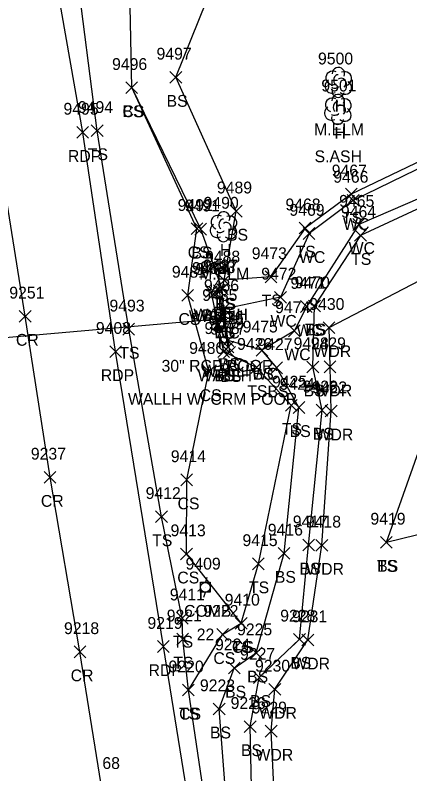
# Model space of a CAD drawing. Extents: x 1439173 to 1457902, y 641926 to 659889.
# Drawn here: x 1448265.5 to 1448332.4, y 646434.5 to 646563.1 of the extents above; entities that cross this region are included whole.
import ezdxf

# ---------------------------------------------------------------- set-up
doc = ezdxf.new("R2010")
doc.units = 0
for name, color, linetype in [('C_I', 7, 'Continuous'), ('D_A', 7, 'Continuous'), ('D_C', 7, 'Continuous'), ('D_I', 7, 'Continuous'), ('D_TIC', 7, 'Continuous'), ('DCP', 7, 'Continuous'), ('DHW', 7, 'Continuous'), ('L_A', 7, 'Continuous'), ('L_C', 7, 'Continuous'), ('L_I', 7, 'Continuous'), ('L_TIC', 7, 'Continuous'), ('LAWA', 7, 'Continuous'), ('LAWE', 7, 'Continuous'), ('LELB', 7, 'Continuous'), ('LTD', 7, 'Continuous'), ('P_A', 7, 'Continuous'), ('P_I', 7, 'Continuous'), ('P_TIC', 7, 'Continuous'), ('PET', 7, 'Continuous'), ('PRC', 7, 'Continuous'), ('U_A', 7, 'Continuous'), ('U_C', 7, 'Continuous'), ('U_I', 7, 'Continuous'), ('UP', 7, 'Continuous')]:
    doc.layers.add(name, color=color, linetype=linetype)

msp = doc.modelspace()

# ---------------------------------------------------------------- linework, layer by layer
at = {"layer": 'D_TIC'}
for points in [[(1448298.35, 646515.06), (1448300.35, 646517.06)], [(1448300.35, 646515.06), (1448298.35, 646517.06)], [(1448299.12, 646515.36), (1448301.12, 646517.36)], [(1448301.12, 646515.36), (1448299.12, 646517.36)], [(1448299.46, 646510.65), (1448301.46, 646512.65)], [(1448301.46, 646510.65), (1448299.46, 646512.65)], [(1448300.57, 646505.83), (1448302.57, 646507.83)], [(1448302.57, 646505.83), (1448300.57, 646507.83)], [(1448299.84, 646505.04), (1448301.84, 646507.04)], [(1448301.84, 646505.04), (1448299.84, 646507.04)]]:
    msp.add_lwpolyline(points, dxfattribs=at)
at = {"layer": 'DCP'}
msp.add_lwpolyline([(1448229.69, 646505.43), (1448300.46, 646511.65)], dxfattribs=at)
at = {"layer": 'DHW'}
msp.add_lwpolyline([(1448300.84, 646506.04), (1448301.57, 646506.83), (1448300.12, 646516.36), (1448299.35, 646516.06)], dxfattribs=at)
at = {"layer": 'L_TIC'}
for points in [[(1448291.72, 646551.56), (1448293.72, 646553.56)], [(1448293.72, 646551.56), (1448291.72, 646553.56)], [(1448284.25, 646549.8), (1448286.25, 646551.8)], [(1448286.25, 646549.8), (1448284.25, 646551.8)], [(1448284.25, 646549.8), (1448286.25, 646551.8)], [(1448286.25, 646549.8), (1448284.25, 646551.8)], [(1448278.41, 646542.51), (1448280.41, 646544.51)], [(1448280.41, 646542.51), (1448278.41, 646544.51)], [(1448321.45, 646531.75), (1448323.45, 646533.75)], [(1448323.45, 646531.75), (1448321.45, 646533.75)], [(1448321.76, 646530.69), (1448323.76, 646532.69)], [(1448323.76, 646530.69), (1448321.76, 646532.69)], [(1448301.96, 646528.87), (1448303.96, 646530.87)], [(1448303.96, 646528.87), (1448301.96, 646530.87)], [(1448322.71, 646526.61), (1448324.71, 646528.61)], [(1448324.71, 646526.61), (1448322.71, 646528.61)], [(1448295.3, 646525.9), (1448297.3, 646527.9)], [(1448297.3, 646525.9), (1448295.3, 646527.9)], [(1448295.94, 646525.82), (1448297.94, 646527.82)], [(1448297.94, 646525.82), (1448295.94, 646527.82)], [(1448313.61, 646526), (1448315.61, 646528)], [(1448315.61, 646526), (1448313.61, 646528)], [(1448314.29, 646525.08), (1448316.29, 646527.08)], [(1448316.29, 646525.08), (1448314.29, 646527.08)], [(1448323.01, 646524.76), (1448325.01, 646526.76)], [(1448325.01, 646524.76), (1448323.01, 646526.76)], [(1448307.85, 646517.73), (1448309.85, 646519.73)], [(1448309.85, 646517.73), (1448307.85, 646519.73)], [(1448299.94, 646517.15), (1448301.94, 646519.15)], [(1448301.94, 646517.15), (1448299.94, 646519.15)], [(1448299.94, 646517.15), (1448301.94, 646519.15)], [(1448301.94, 646517.15), (1448299.94, 646519.15)], [(1448297.73, 646515.23), (1448299.73, 646517.23)], [(1448299.73, 646515.23), (1448297.73, 646517.23)], [(1448299.58, 646515.66), (1448301.58, 646517.66)], [(1448301.58, 646515.66), (1448299.58, 646517.66)], [(1448299.58, 646515.66), (1448301.58, 646517.66)], [(1448301.58, 646515.66), (1448299.58, 646517.66)], [(1448293.75, 646514.59), (1448295.75, 646516.59)], [(1448295.75, 646514.59), (1448293.75, 646516.59)], [(1448309.46, 646514.27), (1448311.46, 646516.27)], [(1448311.46, 646514.27), (1448309.46, 646516.27)], [(1448299.81, 646512.28), (1448301.81, 646514.28)], [(1448301.81, 646512.28), (1448299.81, 646514.28)], [(1448299.81, 646512.28), (1448301.81, 646514.28)], [(1448301.81, 646512.28), (1448299.81, 646514.28)], [(1448299.81, 646512.28), (1448301.81, 646514.28)], [(1448301.81, 646512.28), (1448299.81, 646514.28)], [(1448313.84, 646512.7), (1448315.84, 646514.7)], [(1448315.84, 646512.7), (1448313.84, 646514.7)], [(1448315.22, 646512.79), (1448317.22, 646514.79)], [(1448317.22, 646512.79), (1448315.22, 646514.79)], [(1448315.22, 646512.79), (1448317.22, 646514.79)], [(1448317.22, 646512.79), (1448315.22, 646514.79)], [(1448283.75, 646508.86), (1448285.75, 646510.86)], [(1448285.75, 646508.86), (1448283.75, 646510.86)], [(1448311.81, 646508.58), (1448313.81, 646510.58)], [(1448313.81, 646508.58), (1448311.81, 646510.58)], [(1448317.69, 646509.13), (1448319.69, 646511.13)], [(1448319.69, 646509.13), (1448317.69, 646511.13)], [(1448300.58, 646506.94), (1448302.58, 646508.94)], [(1448302.58, 646506.94), (1448300.58, 646508.94)], [(1448300.58, 646506.94), (1448302.58, 646508.94)], [(1448302.58, 646506.94), (1448300.58, 646508.94)], [(1448299.84, 646505.04), (1448301.84, 646507.04)], [(1448301.84, 646505.04), (1448299.84, 646507.04)], [(1448299.84, 646505.04), (1448301.84, 646507.04)], [(1448301.84, 646505.04), (1448299.84, 646507.04)], [(1448300.83, 646504.93), (1448302.83, 646506.93)], [(1448302.83, 646504.93), (1448300.83, 646506.93)], [(1448306.31, 646505.3), (1448308.31, 646507.3)], [(1448308.31, 646505.3), (1448306.31, 646507.3)], [(1448306.31, 646505.3), (1448308.31, 646507.3)], [(1448308.31, 646505.3), (1448306.31, 646507.3)], [(1448305.42, 646502.36), (1448307.42, 646504.36)], [(1448307.42, 646502.36), (1448305.42, 646504.36)], [(1448308.82, 646502.31), (1448310.82, 646504.31)], [(1448310.82, 646502.31), (1448308.82, 646504.31)], [(1448314.94, 646502.46), (1448316.94, 646504.46)], [(1448316.94, 646502.46), (1448314.94, 646504.46)], [(1448317.86, 646502.47), (1448319.86, 646504.47)], [(1448319.86, 646502.47), (1448317.86, 646504.47)], [(1448297.34, 646501.67), (1448299.34, 646503.67)], [(1448299.34, 646501.67), (1448297.34, 646503.67)], [(1448311.28, 646495.96), (1448313.28, 646497.96)], [(1448313.28, 646495.96), (1448311.28, 646497.96)], [(1448312.58, 646495.58), (1448314.58, 646497.58)], [(1448314.58, 646495.58), (1448312.58, 646497.58)], [(1448316.49, 646495.14), (1448318.49, 646497.14)], [(1448318.49, 646495.14), (1448316.49, 646497.14)], [(1448318.04, 646495), (1448320.04, 646497)], [(1448320.04, 646495), (1448318.04, 646497)], [(1448293.58, 646483.32), (1448295.58, 646485.32)], [(1448295.58, 646483.32), (1448293.58, 646485.32)], [(1448289.31, 646477.07), (1448291.31, 646479.07)], [(1448291.31, 646477.07), (1448289.31, 646479.07)], [(1448314.23, 646472.26), (1448316.23, 646474.26)], [(1448316.23, 646472.26), (1448314.23, 646474.26)], [(1448316.45, 646472.23), (1448318.45, 646474.23)], [(1448318.45, 646472.23), (1448316.45, 646474.23)], [(1448327.39, 646472.73), (1448329.39, 646474.73)], [(1448329.39, 646472.73), (1448327.39, 646474.73)], [(1448327.39, 646472.73), (1448329.39, 646474.73)], [(1448329.39, 646472.73), (1448327.39, 646474.73)], [(1448293.54, 646470.76), (1448295.54, 646472.76)], [(1448295.54, 646470.76), (1448293.54, 646472.76)], [(1448310.06, 646470.87), (1448312.06, 646472.87)], [(1448312.06, 646470.87), (1448310.06, 646472.87)], [(1448305.71, 646469.09), (1448307.71, 646471.09)], [(1448307.71, 646469.09), (1448305.71, 646471.09)], [(1448292.83, 646459.88), (1448294.83, 646461.88)], [(1448294.83, 646459.88), (1448292.83, 646461.88)], [(1448302.79, 646459), (1448304.79, 646461)], [(1448304.79, 646459), (1448302.79, 646461)], [(1448302.79, 646459), (1448304.79, 646461)], [(1448304.79, 646459), (1448302.79, 646461)], [(1448299.65, 646457.1), (1448301.65, 646459.1)], [(1448301.65, 646457.1), (1448299.65, 646459.1)], [(1448292.89, 646456.32), (1448294.89, 646458.32)], [(1448294.89, 646456.32), (1448292.89, 646458.32)], [(1448312.67, 646456.3), (1448314.67, 646458.3)], [(1448314.67, 646456.3), (1448312.67, 646458.3)], [(1448314.1, 646456.18), (1448316.1, 646458.18)], [(1448316.1, 646456.18), (1448314.1, 646458.18)], [(1448305.36, 646453.97), (1448307.36, 646455.97)], [(1448307.36, 646453.97), (1448305.36, 646455.97)], [(1448301.63, 646451.42), (1448303.63, 646453.42)], [(1448303.63, 646451.42), (1448301.63, 646453.42)], [(1448305.86, 646449.82), (1448307.86, 646451.82)], [(1448307.86, 646449.82), (1448305.86, 646451.82)], [(1448308.49, 646447.82), (1448310.49, 646449.82)], [(1448310.49, 646447.82), (1448308.49, 646449.82)], [(1448293.85, 646447.68), (1448295.85, 646449.68)], [(1448295.85, 646447.68), (1448293.85, 646449.68)], [(1448293.85, 646447.68), (1448295.85, 646449.68)], [(1448295.85, 646447.68), (1448293.85, 646449.68)], [(1448299.07, 646444.49), (1448301.07, 646446.49)], [(1448301.07, 646444.49), (1448299.07, 646446.49)], [(1448304.32, 646441.49), (1448306.32, 646443.49)], [(1448306.32, 646441.49), (1448304.32, 646443.49)], [(1448307.87, 646440.72), (1448309.87, 646442.72)], [(1448309.87, 646440.72), (1448307.87, 646442.72)]]:
    msp.add_lwpolyline(points, dxfattribs=at)
at = {"layer": 'LAWA'}
msp.add_lwpolyline([(1448467.5, 646341.08), (1448434.41, 646330.66), (1448413.84, 646322.74), (1448376.23, 646314.39), (1448343.48, 646309.48), (1448343.95, 646322.81), (1448334.99, 646336.99), (1448324.73, 646355.13), (1448314.91, 646383.96), (1448310.31, 646412.54), (1448308.87, 646441.72), (1448309.49, 646448.82), (1448315.1, 646457.18), (1448317.45, 646473.23), (1448319.04, 646496), (1448318.86, 646503.47), (1448318.69, 646510.13), (1448336.95, 646519.63), (1448343.73, 646524.8)], dxfattribs=at)
at = {"layer": 'LAWE'}
for points in [[(1448401.41, 646555.8), (1448387.28, 646541.92), (1448380.21, 646539.37), (1448362.58, 646546.86), (1448355.13, 646549.6), (1448346.18, 646543.08), (1448322.76, 646531.69), (1448315.29, 646526.08), (1448310.46, 646515.27), (1448300.81, 646513.28)], [(1448402.11, 646553.57), (1448389.91, 646538.67), (1448379.03, 646533.17), (1448362.28, 646540.12), (1448356.15, 646544.61), (1448344.79, 646536.72), (1448323.71, 646527.61), (1448314.84, 646513.7), (1448312.81, 646509.58), (1448307.31, 646506.3), (1448301.58, 646507.94), (1448300.81, 646513.28)]]:
    msp.add_lwpolyline(points, dxfattribs=at)
at = {"layer": 'LELB'}
for points in [[(1448318.74, 646292.21), (1448316.52, 646298.57), (1448314.96, 646309.84), (1448311.96, 646334.67), (1448308.77, 646355.56), (1448304.36, 646383.09), (1448300.44, 646410.91), (1448294.85, 646448.68), (1448293.89, 646457.32), (1448293.83, 646460.88), (1448290.31, 646478.07), (1448284.75, 646509.86), (1448279.41, 646543.51), (1448274.67, 646580.58), (1448274.88, 646608.07), (1448272.28, 646641.3), (1448269.27, 646674.15), (1448268, 646713.45), (1448261.58, 646754.31)], [(1448301.58, 646507.94), (1448301.83, 646505.93), (1448300.84, 646506.04), (1448298.73, 646516.23), (1448300.58, 646516.66), (1448296.94, 646526.82), (1448285.25, 646550.8), (1448284.84, 646572.85), (1448274.67, 646580.58), (1448269.38, 646609.39), (1448264.85, 646639.41), (1448260.53, 646672.32), (1448256.24, 646713.95), (1448251.02, 646752.32)], [(1448300.81, 646513.28), (1448300.58, 646516.66), (1448300.94, 646518.15), (1448302.96, 646529.87), (1448292.72, 646552.56), (1448299.21, 646568.72), (1448319.58, 646573.85), (1448345.75, 646580.34), (1448377.77, 646578.44)], [(1448400.05, 646557.83), (1448386.01, 646543.18), (1448380.01, 646540.57), (1448363.73, 646548.39), (1448354.9, 646551.23), (1448345.39, 646543.77), (1448322.45, 646532.75), (1448314.61, 646527), (1448308.85, 646518.73), (1448300.94, 646518.15)], [(1448403.53, 646551.48), (1448390.84, 646538.1), (1448379.29, 646531.64), (1448361.72, 646539.6), (1448356.73, 646542.55), (1448344.54, 646535.31), (1448324.01, 646525.76), (1448316.22, 646513.79)], [(1448294.85, 646448.68), (1448300.65, 646458.1), (1448303.79, 646460), (1448294.54, 646471.76), (1448294.58, 646484.32), (1448298.34, 646502.67), (1448294.75, 646515.59), (1448296.3, 646526.9), (1448285.25, 646550.8)], [(1448317.81, 646305.66), (1448321.76, 646291.95), (1448324.58, 646292.29), (1448329.15, 646299.85), (1448338.77, 646313.23), (1448330.69, 646334.86), (1448314.88, 646355.25), (1448309.54, 646382.98), (1448305.99, 646411.86), (1448305.32, 646442.49), (1448306.86, 646450.82), (1448313.67, 646457.3), (1448315.23, 646473.26), (1448317.49, 646496.14), (1448315.94, 646503.46), (1448316.22, 646513.79)], [(1448328.39, 646473.73), (1448335.78, 646494.49), (1448362.69, 646508.86), (1448383.14, 646509.52), (1448406.35, 646513.66)], [(1448317.81, 646305.66), (1448315.53, 646334.17), (1448311.43, 646355.53), (1448305.93, 646382.9), (1448302.7, 646411.06), (1448300.07, 646445.49), (1448302.63, 646452.42), (1448306.36, 646454.97), (1448311.06, 646471.87), (1448313.58, 646496.58), (1448309.82, 646503.31), (1448307.31, 646506.3)], [(1448303.79, 646460), (1448306.71, 646470.09), (1448312.28, 646496.96), (1448306.42, 646503.36), (1448300.84, 646506.04)], [(1448328.39, 646473.73), (1448353.81, 646479.97), (1448366.52, 646483.66), (1448394.24, 646491.52), (1448416.57, 646493.31)]]:
    msp.add_lwpolyline(points, dxfattribs=at)
at = {"layer": 'LTD'}
for p, q in [((1448320.23, 646551.74), (1448320.23, 646551.74)), ((1448320.23, 646551.74), (1448320.23, 646551.74)), ((1448320.15, 646547.16), (1448320.15, 646547.16)), ((1448320.15, 646547.16), (1448320.15, 646547.16)), ((1448300.78, 646527.28), (1448300.78, 646527.28)), ((1448300.78, 646527.28), (1448300.78, 646527.28))]:
    msp.add_line(p, q, dxfattribs=at)
for centre in [(1448320.28, 646553.17), (1448320.2, 646548.6), (1448300.83, 646528.71)]:
    msp.add_arc(centre, 1.05, 335.5272, 180.9563, dxfattribs=at)
for centre, major_axis, ratio, start_param, end_param in [((1448319.44, 646552.41), (1.21, -0.51), 0.895232, 1.570796, 4.712389), ((1448320.02, 646552.2), (-0.208, -0.792), 0.645439, 3.141593, 6.283185), ((1448321.27, 646552.32), (-1.14, -0.48), 0.949671, 1.570796, 4.712389), ((1448319.15, 646551.03), (0.58, -1.04), 0.959034, 3.141593, 6.283185), ((1448320.73, 646551.57), (-0.5, 0.667), 0.989748, 3.141593, 6.283185), ((1448321.23, 646550.91), (-1.09, 0.79), 0.841452, 1.570796, 4.712389), ((1448320.23, 646550.24), (0.26, 1.06), 0.942809, 1.570796, 4.712389), ((1448319.77, 646550.99), (-0.625, -0.083), 0.423636, 0, 3.141593), ((1448319.36, 646547.83), (1.21, -0.51), 0.895232, 1.570796, 4.712389), ((1448321.2, 646547.75), (-1.14, -0.48), 0.949671, 1.570796, 4.712389), ((1448319.95, 646547.62), (-0.208, -0.792), 0.645439, 3.141593, 6.283185), ((1448320.65, 646547), (-0.5, 0.667), 0.989748, 3.141593, 6.283185), ((1448319.07, 646546.46), (0.58, -1.04), 0.959034, 3.141593, 6.283185), ((1448319.7, 646546.41), (-0.625, -0.083), 0.423636, 0, 3.141593), ((1448321.15, 646546.33), (-1.09, 0.79), 0.841452, 1.570796, 4.712389), ((1448320.15, 646545.66), (0.26, 1.06), 0.942809, 1.570796, 4.712389), ((1448299.99, 646527.95), (1.21, -0.51), 0.895232, 1.570796, 4.712389), ((1448300.57, 646527.74), (-0.208, -0.792), 0.645439, 3.141593, 6.283185), ((1448301.82, 646527.86), (-1.14, -0.48), 0.949671, 1.570796, 4.712389), ((1448299.7, 646526.57), (0.58, -1.04), 0.959034, 3.141593, 6.283185), ((1448301.28, 646527.11), (-0.5, 0.667), 0.989748, 3.141593, 6.283185), ((1448301.78, 646526.45), (-1.09, 0.79), 0.841452, 1.570796, 4.712389), ((1448300.78, 646525.78), (0.26, 1.06), 0.942809, 1.570796, 4.712389), ((1448300.32, 646526.53), (-0.625, -0.083), 0.423636, 0, 3.141593)]:
    msp.add_ellipse(centre, major_axis=major_axis, ratio=ratio, start_param=start_param, end_param=end_param, dxfattribs=at)
at = {"layer": 'P_TIC'}
for points in [[(1448275.96, 646542.22), (1448277.96, 646544.22)], [(1448277.96, 646542.22), (1448275.96, 646544.22)], [(1448266.22, 646511.05), (1448268.22, 646513.05)], [(1448268.22, 646511.05), (1448266.22, 646513.05)], [(1448281.53, 646505.06), (1448283.53, 646507.06)], [(1448283.53, 646505.06), (1448281.53, 646507.06)], [(1448270.43, 646483.75), (1448272.43, 646485.75)], [(1448272.43, 646483.75), (1448270.43, 646485.75)], [(1448289.62, 646455.06), (1448291.62, 646457.06)], [(1448291.62, 646455.06), (1448289.62, 646457.06)], [(1448275.49, 646454.17), (1448277.49, 646456.17)], [(1448277.49, 646454.17), (1448275.49, 646456.17)]]:
    msp.add_lwpolyline(points, dxfattribs=at)
at = {"layer": 'PET'}
msp.add_lwpolyline([(1448325.91, 646221.48), (1448321.58, 646252.87), (1448316.05, 646291.44), (1448312.8, 646312.08), (1448306.92, 646353.87), (1448302.16, 646382.92), (1448297.91, 646410.84), (1448290.62, 646456.06), (1448282.53, 646506.06), (1448276.96, 646543.22), (1448270.54, 646579.93)], dxfattribs=at)
at = {"layer": 'PRC'}
msp.add_lwpolyline([(1448345.39, 645887.63), (1448340.89, 645937.21), (1448337.6, 645971.85), (1448332.94, 646019.26), (1448328.46, 646064), (1448324.3, 646103.05), (1448320.37, 646140.53), (1448315.34, 646186.21), (1448314.1, 646195.77), (1448308.6, 646240.95), (1448301.99, 646288.45), (1448298.89, 646310.52), (1448292.09, 646353.02), (1448288.02, 646380.98), (1448283.91, 646408.77), (1448276.49, 646455.17), (1448271.43, 646484.75), (1448267.22, 646512.05), (1448260.65, 646552.87), (1448253.95, 646593.27)], dxfattribs=at)
at = {"layer": 'UP'}
for p, q in [((1448297.98, 646467.78), (1448297.73, 646466.95)), ((1448296.9, 646465.28), (1448296.9, 646466.95)), ((1448296.9, 646466.95), (1448298.56, 646466.95)), ((1448298.56, 646466.95), (1448298.56, 646465.28)), ((1448298.56, 646465.28), (1448296.9, 646465.28)), ((1448297.48, 646464.45), (1448297.73, 646465.28)), ((1448297.73, 646466.11), (1448297.73, 646466.11))]:
    msp.add_line(p, q, dxfattribs=at)
msp.add_circle((1448297.73, 646466.11), 0.833, dxfattribs=at)

# ---------------------------------------------------------------- texts
at = {"layer": 'C_I'}
msp.add_text('68', height=2, dxfattribs=at).set_placement((1448280.29, 646435.31))
at = {"layer": 'D_A'}
for s, p in [('WALLH', (1448294.94, 646511.06)), ('WALLH', (1448295.71, 646511.36)), ('P', (1448299.84, 646506.65)), ('WALLH', (1448297.16, 646501.83)), ('WALLH', (1448296.43, 646501.04))]:
    msp.add_text(s, height=2, dxfattribs=at).set_placement(p)
at = {"layer": 'D_C'}
for s, p in [('30" RCP POOR', (1448290.31, 646502.65)), ('WALLH W/ CRM POOR', (1448284.62, 646497.04))]:
    msp.add_text(s, height=2, dxfattribs=at).set_placement(p)
at = {"layer": 'D_I'}
for s, p in [('9484', (1448296.09, 646519.06)), ('9483', (1448296.86, 646519.36)), ('9485', (1448297.2, 646514.65)), ('9479', (1448298.3, 646509.83)), ('9478', (1448297.58, 646509.04))]:
    msp.add_text(s, height=2, dxfattribs=at).set_placement(p)
at = {"layer": 'L_A'}
for s, p in [('BS', (1448291.16, 646547.56)), ('CS', (1448283.69, 646545.8)), ('BS', (1448283.69, 646545.8)), ('H', (1448319.66, 646546.74)), ('H', (1448319.59, 646542.16)), ('TS', (1448277.82, 646538.51)), ('TS', (1448320.86, 646527.75)), ('WC', (1448321.07, 646526.69)), ('BS', (1448301.4, 646524.87)), ('WC', (1448322.01, 646522.61)), ('CS', (1448294.74, 646521.9)), ('BS', (1448295.38, 646521.82)), ('H', (1448300.21, 646522.28)), ('TS', (1448313.02, 646522)), ('WC', (1448313.6, 646521.08)), ('TS', (1448322.42, 646520.76)), ('TS', (1448307.26, 646513.73)), ('TS', (1448299.35, 646513.15)), ('BS', (1448299.38, 646513.15)), ('BS', (1448297.17, 646511.23)), ('BS', (1448299.03, 646511.66)), ('BS', (1448299.03, 646511.66)), ('CS', (1448293.19, 646510.59)), ('WC', (1448308.76, 646510.27)), ('WC', (1448299.12, 646508.28)), ('WC', (1448299.12, 646508.28)), ('BS', (1448299.25, 646508.28)), ('WC', (1448313.15, 646508.7)), ('TS', (1448314.63, 646508.79)), ('BS', (1448314.66, 646508.79)), ('TS', (1448283.16, 646504.86)), ('WC', (1448311.11, 646504.58)), ('WDR', (1448316.05, 646505.13)), ('WC', (1448299.89, 646502.94)), ('BS', (1448300.02, 646502.94)), ('TS', (1448299.25, 646501.04)), ('BS', (1448299.28, 646501.04)), ('BS', (1448300.27, 646500.93)), ('WC', (1448305.62, 646501.3)), ('BS', (1448305.75, 646501.3)), ('TS', (1448304.83, 646498.36)), ('BS', (1448308.26, 646498.31)), ('BS', (1448314.38, 646498.46)), ('WDR', (1448316.22, 646498.47)), ('CS', (1448296.78, 646497.67)), ('TS', (1448310.69, 646491.96)), ('BS', (1448312.02, 646491.58)), ('BS', (1448315.93, 646491.14)), ('WDR', (1448316.4, 646491)), ('CS', (1448293.02, 646479.32)), ('TS', (1448288.72, 646473.07)), ('TS', (1448326.8, 646468.73)), ('BS', (1448326.83, 646468.73)), ('BS', (1448313.68, 646468.26)), ('WDR', (1448314.82, 646468.23)), ('CS', (1448292.98, 646466.76)), ('BS', (1448309.5, 646466.87)), ('TS', (1448305.12, 646465.09)), ('TS', (1448292.24, 646455.88)), ('TS', (1448302.2, 646455)), ('CS', (1448302.23, 646455)), ('CS', (1448299.09, 646453.1)), ('TS', (1448292.3, 646452.32)), ('BS', (1448312.11, 646452.3)), ('WDR', (1448312.46, 646452.18)), ('BS', (1448304.8, 646449.97)), ('BS', (1448301.07, 646447.42)), ('BS', (1448305.3, 646445.82)), ('TS', (1448293.26, 646443.68)), ('CS', (1448293.29, 646443.68)), ('WDR', (1448306.85, 646443.82)), ('BS', (1448298.51, 646440.49)), ('BS', (1448303.76, 646437.49)), ('WDR', (1448306.23, 646436.72))]:
    msp.add_text(s, height=2, dxfattribs=at).set_placement(p)
at = {"layer": 'L_C'}
for s, p in [('M.ELM', (1448316.14, 646542.74)), ('S.ASH', (1448316.23, 646538.16)), ('M.ELM', (1448296.69, 646518.28))]:
    msp.add_text(s, height=2, dxfattribs=at).set_placement(p)
at = {"layer": 'L_I'}
for s, p in [('9497', (1448289.46, 646555.56)), ('9500', (1448316.81, 646554.74)), ('9496', (1448281.93, 646553.8)), ('9496', (1448281.93, 646553.8)), ('9501', (1448317.38, 646550.16)), ('9494', (1448276.15, 646546.51)), ('9467', (1448319.14, 646535.75)), ('9466', (1448319.4, 646534.69)), ('9489', (1448299.69, 646532.87)), ('9490', (1448297.43, 646530.28)), ('9465', (1448320.4, 646530.61)), ('9492', (1448293.04, 646529.9)), ('9491', (1448294.24, 646529.82)), ('9468', (1448311.3, 646530)), ('9469', (1448311.97, 646529.08)), ('9464', (1448320.7, 646528.76)), ('9488', (1448297.68, 646521.15)), ('9488', (1448297.68, 646521.15)), ('9473', (1448305.59, 646521.73)), ('9481', (1448292.06, 646518.59)), ('9482', (1448295.47, 646519.23)), ('9487', (1448297.32, 646519.66)), ('9487', (1448297.32, 646519.66)), ('9472', (1448307.2, 646518.27)), ('9486', (1448297.49, 646516.28)), ('9486', (1448297.49, 646516.28)), ('9486', (1448297.49, 646516.28)), ('9471', (1448312.15, 646516.7)), ('9470', (1448312.87, 646516.79)), ('9470', (1448312.87, 646516.79)), ('9493', (1448281.49, 646512.86)), ('9474', (1448309.55, 646512.58)), ('9430', (1448315.34, 646513.13)), ('9476', (1448298.27, 646510.94)), ('9476', (1448298.27, 646510.94)), ('9478', (1448297.58, 646509.04)), ('9478', (1448297.58, 646509.04)), ('9477', (1448298.57, 646508.93)), ('9475', (1448304.05, 646509.3)), ('9475', (1448304.05, 646509.3)), ('9480', (1448294.99, 646505.67)), ('9426', (1448303.1, 646506.36)), ('9427', (1448306.56, 646506.31)), ('9428', (1448312.68, 646506.46)), ('9429', (1448315.59, 646506.47)), ('9425', (1448309.02, 646499.96)), ('9424', (1448310.32, 646499.58)), ('9423', (1448314.23, 646499.14)), ('9422', (1448315.78, 646499)), ('9414', (1448291.88, 646487.32)), ('9412', (1448287.62, 646481.07)), ('9417', (1448312.54, 646476.26)), ('9418', (1448314.76, 646476.23)), ('9419', (1448325.69, 646476.73)), ('9419', (1448325.69, 646476.73)), ('9413', (1448291.84, 646474.76)), ('9416', (1448308.31, 646474.87)), ('9415', (1448304.02, 646473.09)), ('9411', (1448291.71, 646463.88)), ('9410', (1448301.01, 646463)), ('9410', (1448301.01, 646463)), ('9222', (1448297.39, 646461.1)), ('9221', (1448291.19, 646460.32)), ('9228', (1448310.41, 646460.3)), ('9231', (1448312.41, 646460.18)), ('9225', (1448303.1, 646457.97)), ('9224', (1448299.37, 646455.42)), ('9227', (1448303.6, 646453.82)), ('9220', (1448291.5, 646451.68)), ('9220', (1448291.5, 646451.68)), ('9230', (1448306.14, 646451.82)), ('9223', (1448296.81, 646448.49)), ('9226', (1448302.01, 646445.49)), ('9229', (1448305.6, 646444.72))]:
    msp.add_text(s, height=2, dxfattribs=at).set_placement(p)
at = {"layer": 'P_A'}
for s, p in [('RDP', (1448274.45, 646538.22)), ('CR', (1448265.65, 646507.05)), ('RDP', (1448280.02, 646501.06)), ('CR', (1448269.87, 646479.75)), ('RDP', (1448288.11, 646451.06)), ('CR', (1448274.92, 646450.17))]:
    msp.add_text(s, height=2, dxfattribs=at).set_placement(p)
at = {"layer": 'P_I'}
for s, p in [('9495', (1448273.7, 646546.22)), ('9251', (1448264.52, 646515.05)), ('9408', (1448279.19, 646509.06)), ('9237', (1448268.17, 646487.75)), ('9218', (1448273.79, 646458.17)), ('9219', (1448287.92, 646459.06))]:
    msp.add_text(s, height=2, dxfattribs=at).set_placement(p)
at = {"layer": 'U_A'}
msp.add_text('COMB', height=2, dxfattribs=at).set_placement((1448294.12, 646461.11))
at = {"layer": 'U_C'}
msp.add_text('22', height=2, dxfattribs=at).set_placement((1448296.27, 646457.11))
at = {"layer": 'U_I'}
msp.add_text('9409', height=2, dxfattribs=at).set_placement((1448294.38, 646469.11))

doc.saveas('drawing.dxf')
